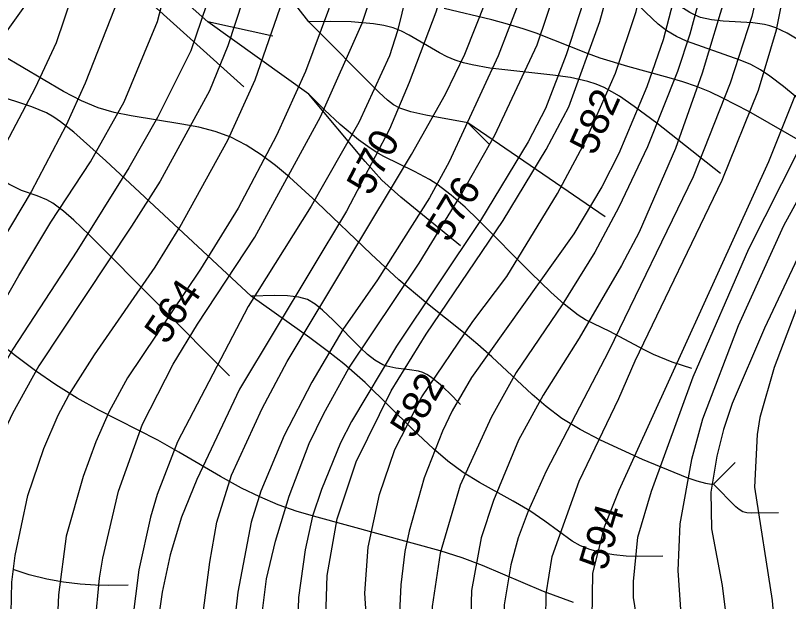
# Model space of a CAD drawing. Extents: x -709584 to -702006, y -1161789 to -1157496.
# Drawn here: x -709168.5 to -708901, y -1160832.7 to -1160629.8 of the extents above; entities that cross this region are included whole.
import ezdxf

# ---------------------------------------------------------------- set-up
doc = ezdxf.new("R2010")
doc.units = 0
for name, color, linetype in [('103_hranice KÚ', 7, 'Continuous'), ('120_vrstevnice hlavní', 7, 'Continuous'), ('121_vrstevnice hlavní_popis', 7, 'Continuous'), ('122_vrstevnice základní', 7, 'Continuous'), ('411_akumulovaný odtok', 7, 'Continuous')]:
    doc.layers.add(name, color=color, linetype=linetype)

msp = doc.modelspace()

# ---------------------------------------------------------------- linework, layer by layer
at = {"layer": '103_hranice KÚ'}
msp.add_lwpolyline([(-709113.02, -1160461.54), (-709124.59, -1160551.31), (-709148.76, -1160592.68), (-709152.76, -1160608.68), (-709190.29, -1160661.38), (-709207.27, -1160677.68), (-709227.61, -1160683.32), (-709293.86, -1160704.4), (-709290.67, -1160708.55), (-709280.09, -1160728.22), (-709270.72, -1160755.76), (-709268.6, -1160762.02), (-709272.02, -1160799.36), (-709269.54, -1160837.72)], dxfattribs=at)
at = {"layer": '120_vrstevnice hlavní'}
for points in [[(-708971.69, -1160463.82), (-708983.7, -1160502.87), (-708988.47, -1160515.89), (-708999.9, -1160541.93), (-709004.67, -1160554.95), (-709008, -1160567.96), (-709011.33, -1160585.32), (-709017.83, -1160611.36), (-709023.04, -1160628.71), (-709032.3, -1160653.02), (-709039.1, -1160669.22), (-709054, -1160697.56), (-709091.02, -1160759.18), (-709105.78, -1160790.43), (-709111.13, -1160803.45), (-709115.04, -1160816.46), (-709117.78, -1160829.48), (-709119.66, -1160842.5)], [(-709041.99, -1160486.96), (-709054.57, -1160514.45), (-709062.96, -1160530.94), (-709074.53, -1160558.42), (-709080.46, -1160580.4), (-709085.67, -1160607.89), (-709089.87, -1160624.38), (-709095.07, -1160640.29), (-709101.44, -1160655.91), (-709118.51, -1160687.15), (-709128.34, -1160702.77), (-709160.45, -1160751.08), (-709169.57, -1160767.57), (-709177.38, -1160784.06), (-709183.6, -1160800.55), (-709186.2, -1160811.54), (-709187.5, -1160828.03), (-709187.21, -1160844.24)], [(-708900.67, -1160565.36), (-708906.31, -1160597.76), (-708913.69, -1160630.16), (-708921.21, -1160653.3), (-708933.94, -1160685.7), (-708963.16, -1160745.88), (-708984.85, -1160787.53), (-708991.08, -1160801.42), (-708994.55, -1160810.68), (-708997.15, -1160819.93), (-708999.46, -1160833.82), (-708999.46, -1160847.71), (-708993.39, -1160903.25), (-708988.91, -1160949.54), (-708986.45, -1160968.05), (-708982.83, -1160986.56), (-708978.49, -1161000.45), (-708974.15, -1161009.71), (-708968.08, -1161018.24), (-708952.74, -1161033.86), (-708939.29, -1161045.58), (-708923.67, -1161055.85), (-708913.98, -1161060.91), (-708900.96, -1161066.7)], [(-709061.08, -1160838.16), (-709060.65, -1160823.7), (-709057.18, -1160804.02), (-709050.67, -1160784.35), (-709038.52, -1160759.76), (-709026.37, -1160740.09), (-708999.75, -1160700.75), (-708984.85, -1160676.16), (-708977.04, -1160661.4), (-708966.34, -1160631.9), (-708962.29, -1160617.14), (-708953.61, -1160577.8)], [(-708895.03, -1160707.69), (-708909.35, -1160738.07), (-708920.49, -1160764.1), (-708923.53, -1160773.07), (-708925.84, -1160782.33), (-708927.86, -1160794.8), (-708927.6, -1160807.53), (-708923.96, -1160827.17), (-708922.22, -1160841.05), (-708921.79, -1160854.94), (-708922.51, -1160868.82), (-708925.26, -1160887.34), (-708936.11, -1160929), (-708937.7, -1160942.88), (-708937.27, -1160952.14), (-708932.78, -1160966.03), (-708930.32, -1160970.65)]]:
    msp.add_lwpolyline(points, dxfattribs=at)
at = {"layer": '122_vrstevnice základní'}
for points in [[(-709002.79, -1160445.16), (-709018.56, -1160494.48), (-709028.83, -1160519.07), (-709034.18, -1160530.36), (-709042.28, -1160552.92), (-709045.9, -1160567.1), (-709051.97, -1160597.47), (-709055.44, -1160611.65), (-709060.21, -1160627.85), (-709068.17, -1160649.25), (-709078.15, -1160671.38), (-709091.46, -1160696.55), (-709104.48, -1160717.67), (-709129.79, -1160755.28), (-709136.15, -1160766.85), (-709140.78, -1160777.41), (-709145.12, -1160789.41), (-709151.05, -1160810.1), (-709153.66, -1160830.35), (-709154.23, -1160843.66)], [(-708975.89, -1160449.65), (-708994.98, -1160501.72), (-709007.28, -1160530.36), (-709012.05, -1160543.37), (-709020.87, -1160572.01), (-709036.35, -1160635.08), (-709039.1, -1160643.76), (-709049.66, -1160666.9), (-709066.15, -1160695.83), (-709087.99, -1160730.54), (-709112.43, -1160777.41), (-709119.52, -1160795.63), (-709121.83, -1160803.45), (-709125.88, -1160821.67), (-709128.2, -1160839.9)], [(-708942.47, -1160469.32), (-708959.4, -1160503.45), (-708967.35, -1160528.33), (-708976.18, -1160566.81), (-708992.09, -1160619.46), (-709001.49, -1160643.76), (-709018.41, -1160680.5), (-709025.21, -1160692.94), (-709043.29, -1160721.29), (-709055.3, -1160738.5), (-709066, -1160756.72), (-709075.55, -1160775.24), (-709083.65, -1160794.48), (-709086.97, -1160805.18), (-709091.6, -1160829.48), (-709092.47, -1160837.58)], [(-709140.93, -1160840.47), (-709139.48, -1160824.56), (-709138.32, -1160817.62), (-709132.83, -1160794.48), (-709124.58, -1160771.33), (-709114.02, -1160750.51), (-709105.49, -1160736.62), (-709085.67, -1160706.53), (-709062.96, -1160664.88), (-709048.5, -1160632.48), (-709040.83, -1160609.33), (-709033.75, -1160574.62), (-709021.74, -1160535.56), (-708999.03, -1160470.76)], [(-708916, -1160473.8), (-708932.64, -1160501.28), (-708943.49, -1160522.83), (-708947.83, -1160534.41), (-708956.51, -1160562.47), (-708964.89, -1160599.5), (-708971.98, -1160624.95), (-708977.91, -1160643.47), (-708985.14, -1160661.98), (-708991.07, -1160673.55), (-709007.56, -1160700.75), (-709036.64, -1160744.28), (-709052.26, -1160770.32), (-709056.02, -1160777.7), (-709062.67, -1160793.9), (-709065.71, -1160803.16), (-709068.32, -1160814.73), (-709070.63, -1160831.22), (-709070.92, -1160842.79)], [(-709074.39, -1160477.42), (-709083.36, -1160496.51), (-709107.66, -1160544.24), (-709117.21, -1160566.52), (-709120.96, -1160579.25), (-709128.2, -1160607.89), (-709132.83, -1160623.8), (-709144.4, -1160653.3), (-709151.05, -1160667.77), (-709163.06, -1160690.91), (-709173.47, -1160708.27), (-709193.14, -1160738.36), (-709201.53, -1160754.27), (-709210.93, -1160776.54), (-709215.56, -1160792.45), (-709217.73, -1160802), (-709220.91, -1160824.27), (-709221.35, -1160833.53)], [(-709083.07, -1160835.84), (-709081.62, -1160824.85), (-709078.58, -1160811.83), (-709073.81, -1160796.21), (-709066.87, -1160777.99), (-709061.81, -1160767.57), (-709053.13, -1160751.95), (-709028.83, -1160715.5), (-709014.36, -1160692.07), (-709002.65, -1160671.24), (-708988.04, -1160640), (-708977.48, -1160608.75), (-708972.13, -1160588.5), (-708964.32, -1160553.79), (-708956.07, -1160523.99), (-708949.27, -1160505.77), (-708944.79, -1160495.35), (-708936.54, -1160479.73)], [(-709170.14, -1160841.92), (-709169.85, -1160826.01), (-709168.7, -1160816.75), (-709164.21, -1160795.92), (-709158.72, -1160779.72), (-709153.8, -1160768.15), (-709150.04, -1160761.21), (-709141.21, -1160747.32), (-709120.24, -1160716.95), (-709111.71, -1160703.06), (-709095.07, -1160672.98), (-709085.53, -1160652.15), (-709075.98, -1160624.38), (-709059.93, -1160564.2), (-709054.72, -1160548), (-709034.18, -1160499.69), (-709027.53, -1160481.18)], [(-709235.67, -1160849.73), (-709235.96, -1160826.59), (-709233.5, -1160805.76), (-709230.75, -1160792.74), (-709227.86, -1160782.33), (-709219.47, -1160758.89), (-709208.19, -1160732.86), (-709201.1, -1160719.84), (-709182.01, -1160691.2), (-709174.05, -1160678.18), (-709161.61, -1160654.75), (-709154.38, -1160639.13), (-709143.48, -1160606.97), (-709143.68, -1160606.01), (-709143.1, -1160605.57), (-709143.1, -1160603.84), (-709137.89, -1160582.14), (-709130.37, -1160556.1), (-709123.28, -1160539.03), (-709115.61, -1160523.41), (-709094.06, -1160486.96)], [(-709052.26, -1160487.25), (-709062.09, -1160509.53), (-709080.46, -1160544.53), (-709089.14, -1160566.81), (-709093.48, -1160582.72), (-709097.1, -1160604.99), (-709100.71, -1160620.9), (-709107.8, -1160642.02), (-709119.37, -1160665.17), (-709129.35, -1160682.52), (-709147.29, -1160711.45), (-709169.42, -1160745.3), (-709178.68, -1160761.21), (-709183.45, -1160770.76), (-709190.25, -1160786.67), (-709192.28, -1160793.03), (-709195.6, -1160808.94), (-709196.9, -1160821.67), (-709197.48, -1160846.84)], [(-709037.22, -1160780.01), (-709027.96, -1160761.79), (-709010.31, -1160735.75), (-708998.45, -1160720.13), (-708980.95, -1160691.49), (-708971.26, -1160673.27), (-708960.84, -1160649.83), (-708953.76, -1160628.43), (-708950.43, -1160613.96), (-708945.51, -1160587.93), (-708937.84, -1160559), (-708931.92, -1160541.64), (-708921.89, -1160520.04), (-708914.99, -1160508.66), (-708900.38, -1160488.99)], [(-709210.65, -1160835.56), (-709209.92, -1160817.04), (-709206.88, -1160800.84), (-709201.82, -1160784.64), (-709191.12, -1160761.5), (-709167.4, -1160719.84), (-709156.26, -1160701.33), (-709142.52, -1160680.5), (-709130.95, -1160659.67), (-709119.37, -1160631.9), (-709114.02, -1160611.07), (-709109.83, -1160590.24), (-709106.21, -1160576.35), (-709101.73, -1160562.47), (-709094.06, -1160543.95), (-709084.52, -1160523.41), (-709070.05, -1160497.96)], [(-708893.44, -1160501.43), (-708905.01, -1160517.63), (-708917.74, -1160540.19), (-708923.38, -1160552.63), (-708928.88, -1160568.83), (-708936.54, -1160608.18), (-708944.35, -1160638.26), (-708950, -1160654.46), (-708959.69, -1160677.6), (-708965.62, -1160689.18), (-708975.31, -1160705.38), (-709010.75, -1160755.13), (-709017.4, -1160766.71), (-709020.73, -1160773.65), (-709027.09, -1160789.85), (-709032.3, -1160808.36), (-709033.75, -1160815.31), (-709035.19, -1160826.88), (-709035.77, -1160839.03), (-709035.48, -1160848.28), (-709033.02, -1160864.49)], [(-708896.48, -1160517.63), (-708903.28, -1160528.04), (-708912.82, -1160546.85), (-708920.63, -1160572.88), (-708931.34, -1160622.06), (-708935.1, -1160636.24), (-708939.44, -1160649.25), (-708949.85, -1160675.29), (-708959.69, -1160696.12), (-708968.08, -1160711.74), (-708979.36, -1160729.97), (-708995.27, -1160753.4), (-709003.95, -1160769.02), (-709014.65, -1160792.45), (-709021.59, -1160815.88), (-709024.34, -1160834.4), (-709024.63, -1160843.08), (-709024.05, -1160851.76), (-709022.75, -1160860.44), (-709010.31, -1160921.19), (-709006.7, -1160944.62), (-709005.25, -1160970.65), (-709001.78, -1160991.48), (-708994.26, -1161014.92)], [(-708900.96, -1160538.46), (-708907.47, -1160554.08), (-708912.24, -1160572.3), (-708922.51, -1160621.77), (-708930.9, -1160649.83), (-708940.16, -1160675.87), (-708952.74, -1160704.8), (-708958.82, -1160716.37), (-708973.43, -1160741.54), (-708985.87, -1160761.21), (-708994.4, -1160776.83), (-709003.08, -1160797.66), (-709007.42, -1160810.68), (-709010.75, -1160828.9), (-709011.04, -1160841.92)], [(-708887.94, -1161054.11), (-708922.66, -1161039.5), (-708940.3, -1161029.23), (-708951.15, -1161020.84), (-708961.71, -1161010.86), (-708965.62, -1161006.24), (-708971.98, -1160993.22), (-708976.18, -1160978.47), (-708978.2, -1160966.03), (-708980.23, -1160945.2), (-708980.52, -1160932.18), (-708979.65, -1160919.16), (-708979.94, -1160887.92), (-708983.8, -1160854.04), (-708985, -1160838.74), (-708984.85, -1160830.06), (-708982.83, -1160817.04), (-708973.43, -1160791.01), (-708959.69, -1160762.37), (-708954.05, -1160749.35), (-708923.96, -1160686.86), (-708911.38, -1160655.62), (-708905.16, -1160634.79), (-708899.95, -1160608.75)], [(-709104.33, -1160841.92), (-709101.29, -1160819.07), (-709098.83, -1160805.18), (-709093.77, -1160788.98), (-709083.21, -1160765.84), (-709074.54, -1160749.64), (-709031.43, -1160677.89), (-709019.71, -1160657.06), (-709013.06, -1160643.18), (-709005.68, -1160624.66)], [(-708898.65, -1160657.35), (-708907.9, -1160680.5), (-708959.69, -1160794.19), (-708964.75, -1160806.92), (-708968.8, -1160822.83), (-708969.09, -1160838.45), (-708966.92, -1160852.91), (-708962.29, -1160876.06), (-708961.75, -1160893.14), (-708963.45, -1160911.06), (-708967.06, -1160936.52), (-708967.93, -1160948.09), (-708967.64, -1160957.35), (-708965.91, -1160968.92), (-708962.58, -1160980.49), (-708959.4, -1160987.43), (-708954.77, -1160994.38), (-708948.98, -1161001.03), (-708941.9, -1161007.97), (-708933.51, -1161014.48), (-708908.63, -1161028.8), (-708887.37, -1161039.07)], [(-708897.78, -1161021.86), (-708913.98, -1161013.47), (-708932.49, -1160999.87), (-708941.61, -1160991.34), (-708945.95, -1160986.28), (-708951.01, -1160978.47), (-708954.48, -1160970.65), (-708957.23, -1160960.24), (-708958.53, -1160944.62), (-708958.24, -1160936.81), (-708957.23, -1160929), (-708955.35, -1160920.9), (-708950.29, -1160891.97), (-708948.98, -1160880.4), (-708949.13, -1160868.82), (-708950, -1160860.15), (-708954.62, -1160831.22), (-708954.62, -1160825.72), (-708953.18, -1160810.39), (-708948.39, -1160794.49), (-708933.94, -1160754.84), (-708914.7, -1160710.58), (-708897.63, -1160676.74)], [(-708891.13, -1160681.36), (-708902.7, -1160702.63), (-708918.46, -1160737.2), (-708930.76, -1160769.6), (-708934.52, -1160783.48), (-708938.57, -1160805.76), (-708939.29, -1160821.96), (-708938.14, -1160838.74), (-708935.68, -1160859.57), (-708935.68, -1160873.45), (-708937.12, -1160887.34), (-708947.68, -1160933.62), (-708948.84, -1160942.88), (-708948.26, -1160954.45), (-708947.1, -1160959.08), (-708943.63, -1160966.03), (-708939.29, -1160972.97), (-708930.04, -1160984.68), (-708917.02, -1160996.4), (-708900.67, -1161007.39)], [(-708892.28, -1160715.5), (-708906.02, -1160751.66), (-708910.94, -1160769.02), (-708911.81, -1160774.8)], [(-708911.81, -1160774.8), (-708912.74, -1160793.12), (-708906.6, -1160832.37), (-708905.45, -1160846.84), (-708905.45, -1160855.52), (-708906.89, -1160869.98), (-708917.1, -1160919.27), (-708917.86, -1160943.25), (-708915.59, -1160954.01), (-708911.81, -1160964.29), (-708908.77, -1160969.64), (-708903.42, -1160976.15), (-708896.33, -1160982.66)], [(-708893.15, -1161139.16), (-708904.72, -1161135.11), (-708913.98, -1161131.06), (-708931.34, -1161121.52), (-708946.23, -1161111.97), (-708958.96, -1161101.27), (-708973.28, -1161086.08), (-708986.73, -1161067.86), (-708999.18, -1161047.03), (-709013.78, -1161018.39), (-709020.15, -1160997.56), (-709022.46, -1160987.14), (-709026.08, -1160963.71), (-709026.51, -1160955.9), (-709029.98, -1160929.86), (-709033.89, -1160910.77), (-709040.25, -1160887.63), (-709046.18, -1160852.91), (-709047.63, -1160829.77), (-709046.47, -1160813.86), (-709042.57, -1160795.63), (-709037.22, -1160780.01)]]:
    msp.add_lwpolyline(points, dxfattribs=at)
at = {"layer": '411_akumulovaný odtok'}
for p, q in [((-709079.49, -1160637), (-709101.99, -1160632)), ((-709066.99, -1160657), (-709101.99, -1160632)), ((-709004.49, -1160674.5), (-709011.99, -1160667)), ((-708964.49, -1160699.5), (-709011.99, -1160667)), ((-708919.49, -1160784.5), (-708926.99, -1160792))]:
    msp.add_line(p, q, dxfattribs=at)
for points in [[(-709101.99, -1160632), (-709131.44, -1160605.88), (-709136.8, -1160601.65), (-709140.56, -1160599.26), (-709142.53, -1160598.31), (-709144.62, -1160597.57), (-709148.99, -1160596.57), (-709155.83, -1160595.72), (-709206.99, -1160592)], [(-709089.49, -1160654.5), (-709126.61, -1160620.98), (-709132.97, -1160615.82), (-709137.4, -1160612.88), (-709139.72, -1160611.66), (-709142.1, -1160610.66), (-709144.51, -1160609.9), (-709146.95, -1160609.41), (-709149.41, -1160609.24), (-709154.33, -1160609.23), (-709156.79, -1160609.05), (-709159.1, -1160608.61), (-709161.41, -1160607.92), (-709166, -1160606.05), (-709175.23, -1160601.52), (-709179.95, -1160599.44), (-709182.42, -1160598.58), (-709185.11, -1160597.87), (-709197.33, -1160595.51), (-709202.58, -1160594.27), (-709205.95, -1160592.93), (-709206.77, -1160592.38), (-709206.99, -1160592)], [(-709066.99, -1160632), (-709080.22, -1160615.04), (-709083.16, -1160611.77), (-709085.24, -1160609.99), (-709086.34, -1160609.32), (-709087.51, -1160608.87), (-709088.81, -1160608.68), (-709091.57, -1160608.88), (-709097.38, -1160610.11), (-709100.26, -1160610.43), (-709101.66, -1160610.34), (-709104.24, -1160609.53), (-709106.72, -1160608.15), (-709110.35, -1160605.57), (-709126.99, -1160592)], [(-708895.69, -1160639.35), (-708901.42, -1160635.94), (-708905.37, -1160634.07), (-708907.41, -1160633.37), (-708909.35, -1160632.91), (-708913.36, -1160632.36), (-708923.59, -1160631.8), (-708927.61, -1160631.38), (-708931.46, -1160630.49), (-708933.34, -1160629.75), (-708935.15, -1160628.84), (-708938.65, -1160626.65), (-708948.9, -1160618.93), (-708953.27, -1160616.13), (-708955.66, -1160614.84), (-708958.07, -1160613.75), (-708960.41, -1160612.91), (-708962.46, -1160612.38), (-708965.67, -1160611.94), (-708966.99, -1160612)], [(-708884.49, -1160669.5), (-708902.75, -1160654.38), (-708907.43, -1160650.8), (-708910.67, -1160648.63), (-708914.09, -1160646.79), (-708917.69, -1160645.27), (-708936.28, -1160638.74), (-708939.82, -1160637.15), (-708943.1, -1160635.17), (-708946.13, -1160632.79), (-708950.42, -1160628.84), (-708966.99, -1160612)], [(-708893.62, -1160675.22), (-708914.74, -1160663.03), (-708923.68, -1160658.41), (-708928.24, -1160656.29), (-708932.89, -1160654.4), (-708937.54, -1160652.79), (-708942.28, -1160651.37), (-708956.66, -1160647.52), (-708966.14, -1160644.65), (-708970.62, -1160643.03), (-708988.33, -1160635.97), (-708992.82, -1160634.4), (-708998.22, -1160632.78), (-709003.69, -1160631.37), (-709020.18, -1160627.45)], [(-709086.99, -1160727), (-709137.22, -1160680.12), (-709148.29, -1160670.21), (-709152.91, -1160666.62), (-709155.31, -1160665.01), (-709157.81, -1160663.57), (-709162.83, -1160661.43), (-709175.92, -1160657.22), (-709178.42, -1160656.21), (-709180.81, -1160655.01), (-709183.15, -1160653.48), (-709185.61, -1160651.41), (-709190.7, -1160646.14), (-709195.51, -1160640.41), (-709201.99, -1160632)], [(-708924.49, -1160684.5), (-708946.58, -1160667.13), (-708954.38, -1160661.28), (-708959.51, -1160657.8), (-708962.14, -1160656.21), (-708964.83, -1160654.79), (-708967.61, -1160653.59), (-708970.49, -1160652.64), (-708976.47, -1160651.33), (-708982.61, -1160650.45), (-709004.39, -1160648), (-709010.47, -1160646.93), (-709013.43, -1160646.19), (-709016.32, -1160645.26), (-709019.09, -1160644.09), (-709021.79, -1160642.72), (-709032.3, -1160636.64), (-709034.97, -1160635.28), (-709037.8, -1160634.12), (-709041.03, -1160633.27), (-709044.65, -1160632.66), (-709052.38, -1160632.01), (-709059.59, -1160631.87), (-709066.99, -1160632)], [(-709011.99, -1160667), (-709026.55, -1160664.27), (-709031.76, -1160663.13), (-709035.48, -1160661.91), (-709037.72, -1160660.69), (-709039.77, -1160659.13), (-709042.66, -1160656.47), (-709066.99, -1160632)], [(-708926.99, -1160792), (-708927.72, -1160792.11), (-708929.64, -1160791.82), (-708932.56, -1160791.06), (-708936.05, -1160789.89), (-708951.56, -1160783.48), (-708966.09, -1160776.8), (-708973.09, -1160773.13), (-708979.43, -1160769.27), (-708984.91, -1160765.2), (-708989.68, -1160761.05), (-709003.69, -1160747.97), (-709008.48, -1160743.69), (-709012.9, -1160740), (-709026.47, -1160729.21), (-709035.86, -1160721.27), (-709045.43, -1160712.44), (-709064.19, -1160694.44), (-709073.68, -1160685.82), (-709078.54, -1160681.78), (-709083.52, -1160678.04), (-709088.66, -1160674.72), (-709094.05, -1160671.97), (-709099.48, -1160669.99), (-709105.12, -1160668.52), (-709110.91, -1160667.39), (-709128.56, -1160664.6), (-709134.35, -1160663.39), (-709139.98, -1160661.75), (-709145.74, -1160659.38), (-709151.92, -1160656.18), (-709173.04, -1160643.65)], [(-709014.49, -1160709.5), (-709035.15, -1160692.67), (-709041.8, -1160686.81), (-709047.57, -1160680.37), (-709066.99, -1160657)], [(-708934.49, -1160752), (-708941.28, -1160749.85), (-708947.75, -1160747.17), (-708950.95, -1160745.6), (-708962.82, -1160739.18), (-708971.22, -1160735.14), (-708973.77, -1160733.53), (-708978.63, -1160729.76), (-708983.31, -1160725.55), (-708990.17, -1160718.87), (-709008.33, -1160700.63), (-709012.96, -1160696.2), (-709017.72, -1160691.99), (-709022.75, -1160688.17), (-709025.23, -1160686.61), (-709030.4, -1160683.79), (-709041, -1160678.58), (-709043.71, -1160677.09), (-709046.65, -1160675.22), (-709049.84, -1160672.88), (-709056.12, -1160667.6), (-709061.62, -1160662.45), (-709066.99, -1160657)], [(-709094.49, -1160754.5), (-709143.04, -1160705.77), (-709148.3, -1160700.69), (-709151.89, -1160697.52), (-709155.66, -1160694.73), (-709157.65, -1160693.6), (-709161.09, -1160692.2), (-709166.42, -1160690.38), (-709170.83, -1160688.2), (-709178.21, -1160683.46), (-709186.99, -1160677)], [(-709014.49, -1160764.5), (-709018.45, -1160760.41), (-709021.42, -1160757.63), (-709024.59, -1160755.09), (-709026.13, -1160754.12), (-709027.58, -1160753.43), (-709029.06, -1160752.98), (-709032.17, -1160752.44), (-709036.92, -1160751.85), (-709039.99, -1160751.21), (-709041.44, -1160750.7), (-709044.17, -1160749.14), (-709046.7, -1160747.13), (-709049.14, -1160744.89), (-709058.64, -1160735.31), (-709062.26, -1160731.85), (-709064.78, -1160729.8), (-709067.48, -1160728.18), (-709070.48, -1160727.27), (-709074.38, -1160726.87), (-709078.76, -1160726.79), (-709086.99, -1160727)], [(-708944.49, -1160817), (-708953.2, -1160817.11), (-708957.17, -1160816.92), (-708961.4, -1160816.5), (-708965.66, -1160815.78), (-708969.73, -1160814.68), (-708972.98, -1160813.35), (-708975.82, -1160811.8), (-708985.33, -1160804.85), (-708990.53, -1160801.33), (-708996.25, -1160797.95), (-709007.9, -1160791.43), (-709013.57, -1160787.97), (-709018.89, -1160784.11), (-709023.86, -1160779.85), (-709031.02, -1160773.07), (-709047.5, -1160756.91), (-709054.91, -1160750.37), (-709060.18, -1160746.23), (-709066.67, -1160741.43), (-709086.99, -1160727)], [(-708975.42, -1160833.05), (-708985.74, -1160829.18), (-709006.9, -1160820.18), (-709014, -1160817.52), (-709021.52, -1160815.15), (-709064.08, -1160803.52), (-709071.09, -1160801.49), (-709077.61, -1160799.17), (-709084.02, -1160796.47), (-709090.31, -1160793.42), (-709097.61, -1160789.42), (-709112.03, -1160780.94), (-709119.33, -1160776.86), (-709139.65, -1160766.47), (-709147.19, -1160762.23), (-709154.56, -1160757.66), (-709161.61, -1160752.77), (-709168.49, -1160747.6), (-709188.87, -1160731.68)], [(-708904.49, -1160802), (-708913.89, -1160802.07), (-708915.41, -1160801.98), (-708916.84, -1160801.65), (-708918.09, -1160800.87), (-708919.23, -1160799.84), (-708926.99, -1160792)], [(-709129.49, -1160827), (-709136.3, -1160827.12), (-709140.88, -1160826.98), (-709146.17, -1160826.63), (-709151.88, -1160825.99), (-709157.74, -1160824.97), (-709163.75, -1160823.43), (-709169.39, -1160821.54)]]:
    msp.add_lwpolyline(points, dxfattribs=at)

# ---------------------------------------------------------------- texts
at = {"layer": '121_vrstevnice hlavní_popis'}
for s, rotation, p in [('582', 65.8144, (-708968.1, -1160678.66)), ('570', 62.3906, (-709045.59, -1160692.61)), ('576', 58.7275, (-709018.65, -1160708.78)), ('564', 55.8876, (-709116.31, -1160744.15)), ('582', 60.1639, (-709030.8, -1160776.8)), ('594', 73.2103, (-708964.2, -1160822.35))]:
    msp.add_text(s, height=10, rotation=rotation, dxfattribs=at).set_placement(p)

doc.saveas('drawing.dxf')
